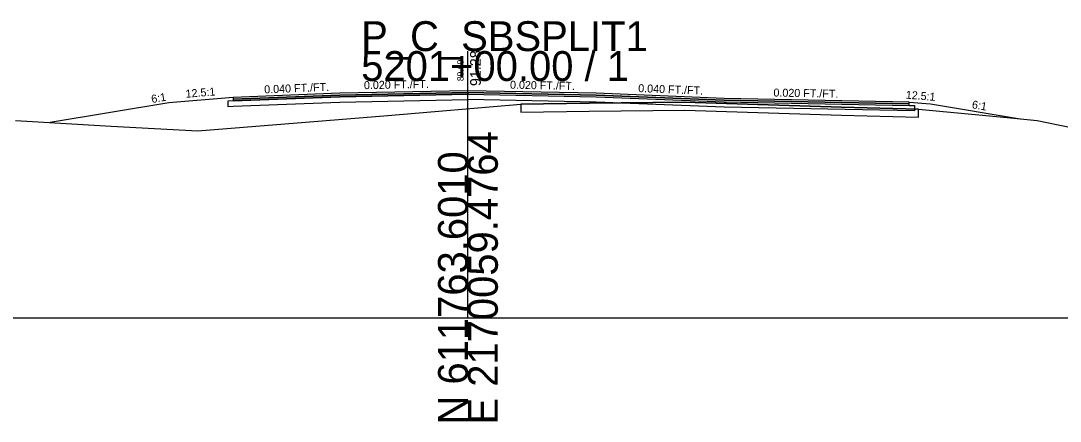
# Model space of a CAD drawing. Extents: x -26 to 1303, y -3010 to 12023.
# Drawn here: x 1108.1 to 1205.5, y 2490.3 to 2527.8 of the extents above; entities that cross this region are included whole.
import ezdxf

# ---------------------------------------------------------------- set-up
doc = ezdxf.new("R2010")
doc.units = 0
for name, color, linetype in [('RD_GPK_XS_Cell', 7, 'Continuous'), ('RD_XS_Base', 7, 'Continuous'), ('RD_XS_ExGround', 7, 'Continuous'), ('RD_XS_ExPaveRet', 7, 'Continuous'), ('RD_XS_Greenside', 7, 'Continuous'), ('RD_XS_Pave', 7, 'Continuous'), ('RD_XS_PaveOvlay_CP', 7, 'Continuous'), ('RD_XS_TieSlope', 7, 'Continuous'), ('RD_XS_TX_Elev_EX', 7, 'Continuous'), ('RD_XS_TX_Elev_PR', 7, 'Continuous'), ('RD_XS_TX_ShdSlope', 7, 'Continuous'), ('RD_XS_TX_Slope', 7, 'Continuous')]:
    doc.layers.add(name, color=color, linetype=linetype)

msp = doc.modelspace()

# ---------------------------------------------------------------- linework, layer by layer
at = {"layer": 'RD_GPK_XS_Cell'}
for p, q in [((1150, 2500), (1150, 2525)), ((1000, 2500), (1150, 2500)), ((1150, 2500), (1300, 2500))]:
    msp.add_line(p, q, dxfattribs=at)
at = {"layer": 'RD_XS_Base'}
for p, q in [((1138, 2520.723), (1128, 2520.323)), ((1150, 2520.963), (1138, 2520.723)), ((1150, 2520.463), (1150, 2521.122)), ((1150, 2521.122), (1150, 2521.122)), ((1150, 2521.122), (1150, 2521.122)), ((1150, 2521.122), (1150, 2520.963)), ((1150, 2520.963), (1150, 2520.963)), ((1150, 2520.963), (1162, 2520.723)), ((1150, 2520.963), (1150, 2520.963)), ((1150, 2520.463), (1150, 2520.963)), ((1150, 2520.963), (1150, 2520.963)), ((1150, 2520.963), (1150, 2520.963)), ((1162, 2520.723), (1162, 2520.723)), ((1162, 2520.723), (1174, 2520.243)), ((1128, 2520.323), (1127.5, 2520.303)), ((1127.5, 2520.303), (1127.5, 2520.303)), ((1127.5, 2520.303), (1127.5, 2519.803)), ((1127.5, 2519.803), (1128, 2519.823)), ((1128, 2520.323), (1128, 2520.323)), ((1128, 2519.823), (1138, 2520.223)), ((1136, 2520.643), (1136, 2520.643)), ((1136, 2520.143), (1136, 2520.143)), ((1138, 2520.223), (1150, 2520.463)), ((1162, 2520.223), (1150, 2520.463)), ((1150, 2520.463), (1150, 2520.463)), ((1150, 2520.463), (1150, 2520.463)), ((1174, 2519.743), (1162, 2520.223)), ((1162, 2520.223), (1162, 2520.223)), ((1174, 2520.243), (1174, 2520.243)), ((1174, 2520.243), (1191.324, 2519.897)), ((1191.824, 2519.387), (1174, 2519.743)), ((1191.324, 2519.897), (1191.324, 2519.897)), ((1191.324, 2519.897), (1191.824, 2519.887)), ((1191.824, 2519.887), (1191.824, 2519.887)), ((1191.824, 2519.887), (1191.824, 2519.387))]:
    msp.add_line(p, q, dxfattribs=at)
at = {"layer": 'RD_XS_ExGround'}
msp.add_lwpolyline([(1107.628, 2518.493), (1116.585, 2517.97), (1124.697, 2517.531), (1128.969, 2517.863), (1136.731, 2518.498), (1142.506, 2518.975), (1154.951, 2520.013), (1161.368, 2520.122), (1170.31, 2520.223), (1184.999, 2519.758), (1192.206, 2519.544), (1200.513, 2518.769), (1203.322, 2518.505), (1207.73, 2517.588)], dxfattribs=at)
at = {"layer": 'RD_XS_ExPaveRet'}
for points in [[(1184.999, 2519.758), (1170.31, 2520.223), (1170.31, 2520.223), (1161.368, 2520.122), (1161.368, 2520.122), (1154.951, 2520.013), (1154.951, 2520.013), (1154.951, 2520.013), (1154.951, 2520.013), (1154.951, 2519.263), (1154.951, 2519.263), (1154.951, 2519.263), (1161.368, 2519.372), (1161.368, 2519.372), (1170.31, 2519.473), (1170.31, 2519.473), (1184.999, 2519.008), (1184.999, 2519.008), (1192.206, 2518.794), (1192.206, 2519.544), (1192.206, 2519.544), (1184.999, 2519.758), (1184.999, 2519.758)], [(1184.999, 2519.758), (1170.31, 2520.223), (1161.368, 2520.122), (1154.951, 2520.013), (1154.951, 2519.263), (1161.368, 2519.372), (1170.31, 2519.473), (1184.999, 2519.008), (1192.206, 2518.794), (1192.206, 2519.544), (1184.999, 2519.758)]]:
    msp.add_lwpolyline(points, dxfattribs=at)
at = {"layer": 'RD_XS_Greenside'}
for p, q in [((1122, 2520.161), (1110.858, 2518.304)), ((1193.324, 2520.055), (1201.724, 2518.655))]:
    msp.add_line(p, q, dxfattribs=at)
at = {"layer": 'RD_XS_Pave'}
for p, q in [((1138, 2521.041), (1128, 2520.641)), ((1138, 2520.882), (1128, 2520.482)), ((1128, 2520.482), (1138, 2520.882)), ((1128, 2520.323), (1138, 2520.723)), ((1136, 2520.961), (1136, 2520.961)), ((1136, 2520.802), (1136, 2520.802)), ((1136, 2520.802), (1136, 2520.802)), ((1150, 2521.281), (1138, 2521.041)), ((1150, 2521.122), (1138, 2520.882)), ((1138, 2520.882), (1150, 2521.122)), ((1138, 2520.723), (1150, 2520.963)), ((1162, 2521.041), (1150, 2521.281)), ((1150, 2521.281), (1150, 2521.281)), ((1150, 2521.281), (1150, 2521.281)), ((1150, 2520.963), (1150, 2521.122)), ((1150, 2521.122), (1150, 2521.122)), ((1150, 2521.122), (1150, 2521.122)), ((1150, 2521.122), (1150, 2521.122)), ((1150, 2521.122), (1150, 2521.122)), ((1150, 2521.122), (1162, 2520.882)), ((1162, 2520.882), (1150, 2521.122)), ((1150, 2521.122), (1150, 2521.122)), ((1150, 2521.122), (1150, 2521.122)), ((1150, 2521.122), (1150, 2521.122)), ((1150, 2521.122), (1150, 2520.963)), ((1150, 2520.963), (1150, 2520.963)), ((1150, 2520.963), (1150, 2520.963)), ((1150, 2520.963), (1150, 2520.963)), ((1150, 2520.963), (1162, 2520.723)), ((1174, 2520.561), (1162, 2521.041)), ((1162, 2521.041), (1162, 2521.041)), ((1162, 2520.882), (1162, 2520.882)), ((1162, 2520.882), (1174, 2520.402)), ((1174, 2520.402), (1162, 2520.882)), ((1162, 2520.882), (1162, 2520.882)), ((1162, 2520.723), (1162, 2520.723)), ((1162, 2520.723), (1174, 2520.243)), ((1128, 2520.641), (1128, 2520.641)), ((1128, 2520.641), (1128, 2520.482)), ((1128, 2520.482), (1128, 2520.482)), ((1128, 2520.482), (1128, 2520.323)), ((1136, 2520.643), (1136, 2520.643)), ((1191.324, 2520.215), (1174, 2520.561)), ((1174, 2520.561), (1174, 2520.561)), ((1174, 2520.402), (1174, 2520.402)), ((1174, 2520.402), (1191.324, 2520.056)), ((1191.324, 2520.056), (1174, 2520.402)), ((1174, 2520.402), (1174, 2520.402)), ((1174, 2520.243), (1191.324, 2519.897)), ((1174, 2520.243), (1174, 2520.243)), ((1191.324, 2520.056), (1191.324, 2520.215)), ((1191.324, 2520.215), (1191.324, 2520.215)), ((1191.324, 2519.897), (1191.324, 2520.056)), ((1191.324, 2520.056), (1191.324, 2520.056))]:
    msp.add_line(p, q, dxfattribs=at)
at = {"layer": 'RD_XS_PaveOvlay_CP'}
for p, q in [((1138, 2521.041), (1128, 2520.641)), ((1136, 2520.961), (1136, 2520.961)), ((1150, 2521.281), (1138, 2521.041)), ((1162, 2521.041), (1150, 2521.281)), ((1150, 2521.281), (1150, 2521.281)), ((1150, 2521.281), (1150, 2521.281)), ((1174, 2520.561), (1162, 2521.041)), ((1162, 2521.041), (1162, 2521.041)), ((1191.324, 2520.215), (1174, 2520.561)), ((1174, 2520.561), (1174, 2520.561))]:
    msp.add_line(p, q, dxfattribs=at)
at = {"layer": 'RD_XS_TieSlope'}
for p, q in [((1128, 2520.641), (1122, 2520.161)), ((1191.324, 2520.215), (1193.324, 2520.055))]:
    msp.add_line(p, q, dxfattribs=at)

# ---------------------------------------------------------------- texts
at = {"layer": 'RD_GPK_XS_Cell'}
for s, p in [('P_C_SBSPLIT1', (1140, 2525)), ('5201+00.00 / 1', (1140, 2522.2))]:
    msp.add_text(s, height=2.8, dxfattribs=at).set_placement(p)
for s, p in [('E 2170059.4764', (1152.8, 2490)), ('N 611763.6010', (1150, 2490))]:
    msp.add_text(s, height=2.8, rotation=90, dxfattribs=at).set_placement(p)
at = {"layer": 'RD_XS_TX_Elev_EX'}
msp.add_text('89.60', height=0.6, rotation=90, dxfattribs=at).set_placement((1149.594, 2522.183))
at = {"layer": 'RD_XS_TX_Elev_PR'}
msp.add_text('91.28', height=1, rotation=90, dxfattribs=at).set_placement((1151.209, 2521.721))
at = {"layer": 'RD_XS_TX_ShdSlope'}
for rotation, p in [(4.57392, (1123.587, 2520.623)), (355.42608, (1190.992, 2520.548))]:
    msp.add_text('12.5:1', height=0.75, rotation=rotation, dxfattribs=at).set_placement(p)
at = {"layer": 'RD_XS_TX_Slope'}
for s, rotation, p in [('0.040 FT./FT.', 2.29061, (1130.934, 2521.034)), ('0.020 FT./FT.', 1.14576, (1140.268, 2521.428)), ('0.020 FT./FT.', 358.85424, (1153.939, 2521.478)), ('0.040 FT./FT.', 357.70939, (1165.942, 2521.159)), ('6:1', 9.46418, (1120.405, 2520.128)), ('0.020 FT./FT.', 358.85424, (1178.613, 2520.744)), ('6:1', 350.53768, (1197.168, 2519.647))]:
    msp.add_text(s, height=0.75, rotation=rotation, dxfattribs=at).set_placement(p)

doc.saveas('drawing.dxf')
